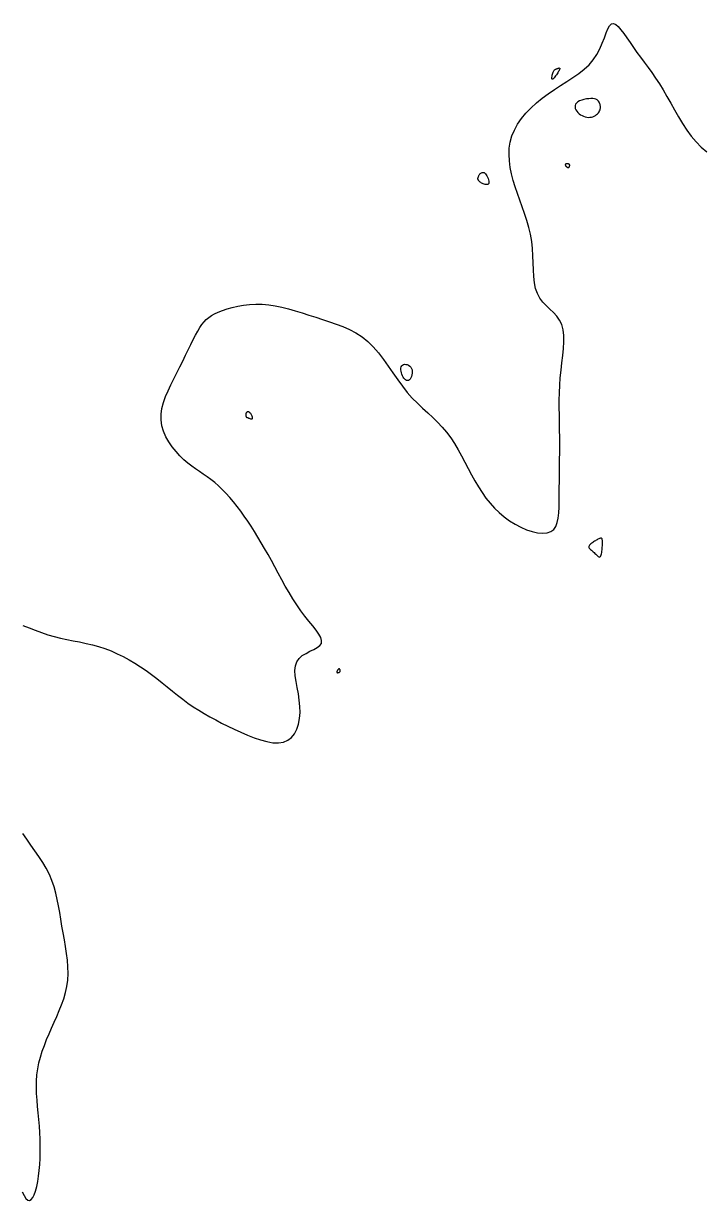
# Model space of a CAD drawing. Extents: x 3040093 to 3056816, y 408076 to 509144.
# Drawn here: x 3048269.2 to 3048367.7, y 437541.6 to 437712.4 of the extents above; entities that cross this region are included whole.
import ezdxf

# ---------------------------------------------------------------- set-up
doc = ezdxf.new("R2010")
doc.units = 0
doc.layers.add('V-CHAN-CONT-EL17', color=7, linetype='Continuous')

msp = doc.modelspace()

# ---------------------------------------------------------------- linework, layer by layer
at = {"layer": 'V-CHAN-CONT-EL17'}
for points in [[(3048269.11, 437625.04), (3048270.01, 437624.7), (3048270.91, 437624.35), (3048271.82, 437624.01), (3048272.74, 437623.7), (3048273.66, 437623.44), (3048274.58, 437623.21), (3048275.5, 437623.01), (3048276.43, 437622.82), (3048277.35, 437622.64), (3048278.27, 437622.44), (3048279.19, 437622.22), (3048280.1, 437621.97), (3048281, 437621.67), (3048281.9, 437621.33), (3048282.78, 437620.94), (3048283.65, 437620.52), (3048284.51, 437620.06), (3048285.35, 437619.57), (3048286.18, 437619.04), (3048286.99, 437618.49), (3048287.77, 437617.92), (3048288.55, 437617.33), (3048289.31, 437616.72), (3048290.06, 437616.11), (3048290.81, 437615.51), (3048291.56, 437614.91), (3048292.31, 437614.33), (3048293.07, 437613.77), (3048293.84, 437613.24), (3048294.63, 437612.73), (3048295.43, 437612.25), (3048296.25, 437611.78), (3048297.09, 437611.32), (3048297.95, 437610.87), (3048298.85, 437610.43), (3048299.77, 437609.99), (3048300.72, 437609.55), (3048301.69, 437609.13), (3048302.66, 437608.74), (3048303.61, 437608.42), (3048304.53, 437608.17), (3048305.4, 437608.02), (3048306.21, 437608), (3048306.93, 437608.11), (3048307.55, 437608.38), (3048308.08, 437608.79), (3048308.52, 437609.33), (3048308.85, 437609.98), (3048309.1, 437610.72), (3048309.26, 437611.53), (3048309.33, 437612.39), (3048309.32, 437613.28), (3048309.22, 437614.2), (3048309.08, 437615.12), (3048308.91, 437616.02), (3048308.75, 437616.89), (3048308.63, 437617.72), (3048308.59, 437618.48), (3048308.65, 437619.17), (3048308.84, 437619.76), (3048309.19, 437620.26), (3048309.66, 437620.66), (3048310.2, 437620.99), (3048310.77, 437621.29), (3048311.32, 437621.56), (3048311.81, 437621.82), (3048312.19, 437622.11), (3048312.42, 437622.44), (3048312.46, 437622.83), (3048312.33, 437623.28), (3048312.04, 437623.79), (3048311.65, 437624.36), (3048311.16, 437624.98), (3048310.6, 437625.66), (3048310.02, 437626.4), (3048309.42, 437627.18), (3048308.84, 437628.02), (3048308.27, 437628.9), (3048307.73, 437629.8), (3048307.19, 437630.73), (3048306.67, 437631.67), (3048306.16, 437632.61), (3048305.66, 437633.55), (3048305.17, 437634.46), (3048304.68, 437635.35), (3048304.19, 437636.22), (3048303.71, 437637.05), (3048303.22, 437637.87), (3048302.74, 437638.66), (3048302.25, 437639.43), (3048301.75, 437640.18), (3048301.24, 437640.91), (3048300.73, 437641.63), (3048300.2, 437642.32), (3048299.67, 437642.98), (3048299.13, 437643.62), (3048298.58, 437644.22), (3048298.04, 437644.78), (3048297.49, 437645.3), (3048296.94, 437645.78), (3048296.39, 437646.22), (3048295.83, 437646.61), (3048295.28, 437646.99), (3048294.73, 437647.36), (3048294.17, 437647.75), (3048293.61, 437648.15), (3048293.04, 437648.6), (3048292.47, 437649.1), (3048291.89, 437649.66), (3048291.33, 437650.28), (3048290.79, 437650.95), (3048290.3, 437651.67), (3048289.87, 437652.43), (3048289.53, 437653.22), (3048289.28, 437654.03), (3048289.16, 437654.86), (3048289.16, 437655.7), (3048289.29, 437656.55), (3048289.51, 437657.4), (3048289.81, 437658.26), (3048290.18, 437659.11), (3048290.58, 437659.98), (3048291.02, 437660.84), (3048291.46, 437661.71), (3048291.89, 437662.57), (3048292.31, 437663.42), (3048292.71, 437664.25), (3048293.1, 437665.05), (3048293.47, 437665.81), (3048293.83, 437666.52), (3048294.17, 437667.17), (3048294.49, 437667.76), (3048294.79, 437668.28), (3048295.09, 437668.72), (3048295.4, 437669.11), (3048295.72, 437669.45), (3048296.08, 437669.75), (3048296.48, 437670.02), (3048296.93, 437670.27), (3048297.46, 437670.52), (3048298.07, 437670.76), (3048298.75, 437670.99), (3048299.49, 437671.2), (3048300.29, 437671.38), (3048301.13, 437671.53), (3048302.01, 437671.63), (3048302.92, 437671.68), (3048303.85, 437671.66), (3048304.79, 437671.57), (3048305.74, 437671.42), (3048306.7, 437671.22), (3048307.67, 437670.97), (3048308.64, 437670.69), (3048309.63, 437670.39), (3048310.62, 437670.07), (3048311.61, 437669.76), (3048312.61, 437669.45), (3048313.6, 437669.13), (3048314.59, 437668.79), (3048315.56, 437668.42), (3048316.51, 437667.99), (3048317.43, 437667.49), (3048318.32, 437666.92), (3048319.16, 437666.24), (3048319.95, 437665.46), (3048320.7, 437664.59), (3048321.43, 437663.66), (3048322.12, 437662.68), (3048322.81, 437661.7), (3048323.5, 437660.71), (3048324.18, 437659.76), (3048324.89, 437658.86), (3048325.61, 437658.04), (3048326.35, 437657.28), (3048327.1, 437656.57), (3048327.85, 437655.88), (3048328.58, 437655.2), (3048329.29, 437654.52), (3048329.96, 437653.82), (3048330.6, 437653.07), (3048331.19, 437652.28), (3048331.74, 437651.43), (3048332.26, 437650.55), (3048332.76, 437649.65), (3048333.24, 437648.73), (3048333.71, 437647.81), (3048334.2, 437646.9), (3048334.69, 437646.01), (3048335.21, 437645.15), (3048335.75, 437644.32), (3048336.31, 437643.53), (3048336.92, 437642.78), (3048337.55, 437642.07), (3048338.23, 437641.41), (3048338.95, 437640.8), (3048339.71, 437640.24), (3048340.52, 437639.73), (3048341.35, 437639.3), (3048342.19, 437638.94), (3048343.02, 437638.66), (3048343.8, 437638.48), (3048344.53, 437638.42), (3048345.17, 437638.47), (3048345.71, 437638.65), (3048346.13, 437638.97), (3048346.44, 437639.41), (3048346.65, 437639.97), (3048346.79, 437640.62), (3048346.88, 437641.37), (3048346.92, 437642.19), (3048346.93, 437643.07), (3048346.93, 437644), (3048346.94, 437644.97), (3048346.96, 437645.97), (3048346.97, 437646.99), (3048346.99, 437648.04), (3048347, 437649.1), (3048347.02, 437650.17), (3048347.02, 437651.26), (3048347.02, 437652.34), (3048347, 437653.42), (3048346.98, 437654.5), (3048346.96, 437655.58), (3048346.95, 437656.66), (3048346.95, 437657.74), (3048346.97, 437658.82), (3048347.02, 437659.9), (3048347.09, 437660.99), (3048347.2, 437662.08), (3048347.33, 437663.16), (3048347.45, 437664.22), (3048347.55, 437665.24), (3048347.61, 437666.21), (3048347.6, 437667.12), (3048347.5, 437667.96), (3048347.31, 437668.71), (3048346.99, 437669.36), (3048346.58, 437669.93), (3048346.1, 437670.46), (3048345.58, 437670.96), (3048345.06, 437671.46), (3048344.57, 437671.98), (3048344.12, 437672.56), (3048343.76, 437673.21), (3048343.51, 437673.96), (3048343.34, 437674.79), (3048343.25, 437675.7), (3048343.19, 437676.66), (3048343.15, 437677.66), (3048343.12, 437678.7), (3048343.05, 437679.74), (3048342.94, 437680.78), (3048342.76, 437681.81), (3048342.52, 437682.82), (3048342.23, 437683.82), (3048341.91, 437684.81), (3048341.56, 437685.79), (3048341.22, 437686.76), (3048340.88, 437687.72), (3048340.55, 437688.68), (3048340.27, 437689.63), (3048340.02, 437690.58), (3048339.83, 437691.53), (3048339.7, 437692.47), (3048339.65, 437693.39), (3048339.69, 437694.3), (3048339.83, 437695.2), (3048340.07, 437696.08), (3048340.43, 437696.94), (3048340.9, 437697.78), (3048341.46, 437698.6), (3048342.11, 437699.38), (3048342.83, 437700.14), (3048343.62, 437700.87), (3048344.46, 437701.55), (3048345.33, 437702.21), (3048346.23, 437702.82), (3048347.14, 437703.4), (3048348.05, 437703.97), (3048348.93, 437704.55), (3048349.77, 437705.14), (3048350.55, 437705.76), (3048351.26, 437706.42), (3048351.88, 437707.14), (3048352.4, 437707.92), (3048352.83, 437708.74), (3048353.19, 437709.56), (3048353.49, 437710.34), (3048353.75, 437711.05), (3048354, 437711.65), (3048354.25, 437712.09), (3048354.51, 437712.35), (3048354.81, 437712.4), (3048355.14, 437712.26), (3048355.5, 437711.95), (3048355.89, 437711.51), (3048356.31, 437710.95), (3048356.75, 437710.32), (3048357.22, 437709.63), (3048357.71, 437708.92), (3048358.21, 437708.22), (3048358.74, 437707.5), (3048359.27, 437706.78), (3048359.82, 437706.04), (3048360.37, 437705.28), (3048360.92, 437704.48), (3048361.48, 437703.65), (3048362.02, 437702.76), (3048362.57, 437701.83), (3048363.11, 437700.86), (3048363.66, 437699.86), (3048364.23, 437698.87), (3048364.82, 437697.89), (3048365.44, 437696.94), (3048366.09, 437696.04), (3048366.8, 437695.21), (3048367.55, 437694.47), (3048368.34, 437693.79)], [(3048269, 437542.84), (3048269.28, 437542.29), (3048269.56, 437541.87), (3048269.83, 437541.63), (3048270.08, 437541.58), (3048270.33, 437541.7), (3048270.55, 437541.99), (3048270.76, 437542.41), (3048270.95, 437542.95), (3048271.12, 437543.59), (3048271.27, 437544.31), (3048271.39, 437545.09), (3048271.48, 437545.92), (3048271.56, 437546.78), (3048271.61, 437547.67), (3048271.63, 437548.59), (3048271.64, 437549.52), (3048271.62, 437550.47), (3048271.57, 437551.42), (3048271.51, 437552.38), (3048271.43, 437553.33), (3048271.34, 437554.28), (3048271.24, 437555.22), (3048271.16, 437556.15), (3048271.1, 437557.08), (3048271.07, 437557.99), (3048271.08, 437558.9), (3048271.14, 437559.79), (3048271.26, 437560.67), (3048271.44, 437561.54), (3048271.66, 437562.4), (3048271.92, 437563.24), (3048272.23, 437564.09), (3048272.56, 437564.93), (3048272.91, 437565.77), (3048273.28, 437566.6), (3048273.66, 437567.44), (3048274.03, 437568.28), (3048274.4, 437569.13), (3048274.73, 437569.99), (3048275.04, 437570.86), (3048275.29, 437571.75), (3048275.49, 437572.65), (3048275.62, 437573.57), (3048275.67, 437574.51), (3048275.65, 437575.48), (3048275.57, 437576.45), (3048275.45, 437577.44), (3048275.3, 437578.43), (3048275.13, 437579.42), (3048274.95, 437580.42), (3048274.77, 437581.41), (3048274.61, 437582.39), (3048274.45, 437583.36), (3048274.29, 437584.32), (3048274.11, 437585.26), (3048273.9, 437586.2), (3048273.64, 437587.12), (3048273.33, 437588.02), (3048272.95, 437588.91), (3048272.5, 437589.79), (3048271.99, 437590.65), (3048271.44, 437591.49), (3048270.86, 437592.34), (3048270.27, 437593.17), (3048269.68, 437594.01), (3048269.12, 437594.84)]]:
    msp.add_lwpolyline(points, dxfattribs=at)
for points in [[(3048346.11, 437705.45), (3048346.15, 437705.54), (3048346.2, 437705.61), (3048346.25, 437705.66), (3048346.3, 437705.7), (3048346.35, 437705.74), (3048346.41, 437705.77), (3048346.48, 437705.8), (3048346.56, 437705.83), (3048346.64, 437705.86), (3048346.72, 437705.9), (3048346.8, 437705.92), (3048346.87, 437705.94), (3048346.94, 437705.95), (3048346.98, 437705.93), (3048347.01, 437705.91), (3048347.02, 437705.86), (3048347.01, 437705.79), (3048346.98, 437705.71), (3048346.94, 437705.61), (3048346.88, 437705.49), (3048346.8, 437705.37), (3048346.72, 437705.23), (3048346.62, 437705.09), (3048346.52, 437704.94), (3048346.41, 437704.79), (3048346.3, 437704.65), (3048346.19, 437704.52), (3048346.1, 437704.42), (3048346.01, 437704.35), (3048345.94, 437704.31), (3048345.89, 437704.32), (3048345.86, 437704.37), (3048345.85, 437704.47), (3048345.87, 437704.59), (3048345.89, 437704.74), (3048345.93, 437704.9), (3048345.97, 437705.06), (3048346.02, 437705.21), (3048346.06, 437705.34)], [(3048351.81, 437698.87), (3048352.01, 437698.96), (3048352.18, 437699.06), (3048352.35, 437699.18), (3048352.49, 437699.31), (3048352.62, 437699.45), (3048352.72, 437699.6), (3048352.8, 437699.74), (3048352.87, 437699.87), (3048352.9, 437700.01), (3048352.93, 437700.14), (3048352.93, 437700.26), (3048352.92, 437700.39), (3048352.9, 437700.51), (3048352.87, 437700.64), (3048352.83, 437700.76), (3048352.78, 437700.89), (3048352.72, 437701.01), (3048352.64, 437701.13), (3048352.55, 437701.24), (3048352.42, 437701.34), (3048352.26, 437701.42), (3048352.06, 437701.48), (3048351.82, 437701.51), (3048351.54, 437701.52), (3048351.21, 437701.49), (3048350.88, 437701.45), (3048350.53, 437701.38), (3048350.2, 437701.28), (3048349.9, 437701.16), (3048349.64, 437701.02), (3048349.43, 437700.86), (3048349.3, 437700.68), (3048349.23, 437700.49), (3048349.23, 437700.29), (3048349.27, 437700.08), (3048349.37, 437699.88), (3048349.5, 437699.68), (3048349.65, 437699.49), (3048349.84, 437699.32), (3048350.04, 437699.17), (3048350.25, 437699.04), (3048350.48, 437698.94), (3048350.7, 437698.86), (3048350.94, 437698.81), (3048351.17, 437698.78), (3048351.39, 437698.79), (3048351.61, 437698.82)], [(3048335.2, 437690.14), (3048335.22, 437690.21), (3048335.25, 437690.28), (3048335.29, 437690.36), (3048335.33, 437690.43), (3048335.38, 437690.5), (3048335.43, 437690.57), (3048335.5, 437690.64), (3048335.57, 437690.7), (3048335.65, 437690.75), (3048335.74, 437690.79), (3048335.83, 437690.8), (3048335.93, 437690.8), (3048336.04, 437690.77), (3048336.14, 437690.7), (3048336.25, 437690.6), (3048336.35, 437690.46), (3048336.45, 437690.29), (3048336.54, 437690.1), (3048336.62, 437689.9), (3048336.68, 437689.7), (3048336.71, 437689.51), (3048336.72, 437689.34), (3048336.7, 437689.2), (3048336.64, 437689.11), (3048336.56, 437689.05), (3048336.45, 437689.02), (3048336.32, 437689.02), (3048336.18, 437689.04), (3048336.04, 437689.08), (3048335.9, 437689.13), (3048335.78, 437689.19), (3048335.66, 437689.25), (3048335.56, 437689.31), (3048335.47, 437689.37), (3048335.4, 437689.43), (3048335.33, 437689.5), (3048335.28, 437689.56), (3048335.24, 437689.61), (3048335.21, 437689.67), (3048335.18, 437689.72), (3048335.16, 437689.77), (3048335.15, 437689.81), (3048335.15, 437689.86), (3048335.15, 437689.91), (3048335.15, 437689.96), (3048335.16, 437690.02), (3048335.18, 437690.08)], [(3048347.87, 437691.74), (3048347.89, 437691.71), (3048347.92, 437691.68), (3048347.95, 437691.65), (3048347.98, 437691.62), (3048348.01, 437691.6), (3048348.04, 437691.58), (3048348.07, 437691.56), (3048348.1, 437691.54), (3048348.13, 437691.53), (3048348.15, 437691.52), (3048348.18, 437691.51), (3048348.21, 437691.5), (3048348.23, 437691.5), (3048348.25, 437691.49), (3048348.27, 437691.5), (3048348.29, 437691.5), (3048348.31, 437691.51), (3048348.33, 437691.52), (3048348.35, 437691.53), (3048348.36, 437691.55), (3048348.38, 437691.57), (3048348.4, 437691.59), (3048348.41, 437691.62), (3048348.43, 437691.65), (3048348.44, 437691.69), (3048348.45, 437691.73), (3048348.46, 437691.77), (3048348.46, 437691.8), (3048348.46, 437691.84), (3048348.46, 437691.88), (3048348.45, 437691.91), (3048348.43, 437691.94), (3048348.4, 437691.96), (3048348.37, 437691.98), (3048348.33, 437692), (3048348.29, 437692.02), (3048348.25, 437692.03), (3048348.21, 437692.04), (3048348.16, 437692.04), (3048348.12, 437692.05), (3048348.08, 437692.05), (3048348.03, 437692.05), (3048347.99, 437692.05), (3048347.96, 437692.04), (3048347.92, 437692.04), (3048347.89, 437692.02), (3048347.87, 437692.01), (3048347.85, 437691.99), (3048347.83, 437691.96), (3048347.82, 437691.93), (3048347.82, 437691.9), (3048347.82, 437691.87), (3048347.83, 437691.84), (3048347.83, 437691.8), (3048347.85, 437691.77)], [(3048324.33, 437662.91), (3048324.5, 437662.95), (3048324.69, 437662.93), (3048324.88, 437662.89), (3048325.07, 437662.8), (3048325.24, 437662.68), (3048325.39, 437662.52), (3048325.51, 437662.33), (3048325.58, 437662.12), (3048325.61, 437661.88), (3048325.6, 437661.64), (3048325.57, 437661.4), (3048325.5, 437661.17), (3048325.41, 437660.96), (3048325.31, 437660.79), (3048325.19, 437660.67), (3048325.06, 437660.6), (3048324.93, 437660.58), (3048324.79, 437660.6), (3048324.65, 437660.67), (3048324.52, 437660.78), (3048324.39, 437660.92), (3048324.28, 437661.09), (3048324.18, 437661.28), (3048324.09, 437661.49), (3048324.03, 437661.72), (3048323.98, 437661.94), (3048323.97, 437662.16), (3048323.97, 437662.37), (3048324.01, 437662.56), (3048324.08, 437662.72), (3048324.19, 437662.84)], [(3048301.87, 437655.14), (3048301.96, 437655.11), (3048302.05, 437655.07), (3048302.15, 437655.04), (3048302.23, 437655.02), (3048302.31, 437655.02), (3048302.37, 437655.03), (3048302.42, 437655.06), (3048302.44, 437655.11), (3048302.44, 437655.19), (3048302.42, 437655.29), (3048302.39, 437655.39), (3048302.35, 437655.5), (3048302.29, 437655.6), (3048302.24, 437655.71), (3048302.18, 437655.79), (3048302.11, 437655.87), (3048302.05, 437655.93), (3048301.99, 437655.97), (3048301.93, 437656.01), (3048301.88, 437656.03), (3048301.82, 437656.04), (3048301.77, 437656.04), (3048301.72, 437656.03), (3048301.67, 437656.02), (3048301.63, 437656), (3048301.59, 437655.97), (3048301.56, 437655.94), (3048301.53, 437655.9), (3048301.5, 437655.86), (3048301.48, 437655.81), (3048301.47, 437655.76), (3048301.46, 437655.7), (3048301.46, 437655.64), (3048301.46, 437655.58), (3048301.46, 437655.52), (3048301.47, 437655.46), (3048301.48, 437655.41), (3048301.5, 437655.36), (3048301.51, 437655.32), (3048301.52, 437655.29), (3048301.54, 437655.27), (3048301.56, 437655.26), (3048301.59, 437655.24), (3048301.63, 437655.23), (3048301.67, 437655.21), (3048301.73, 437655.2), (3048301.79, 437655.17)], [(3048352.91, 437635.04), (3048352.97, 437635.14), (3048353.02, 437635.27), (3048353.06, 437635.43), (3048353.1, 437635.61), (3048353.12, 437635.8), (3048353.15, 437636), (3048353.17, 437636.2), (3048353.18, 437636.4), (3048353.2, 437636.58), (3048353.21, 437636.76), (3048353.21, 437636.93), (3048353.21, 437637.08), (3048353.21, 437637.22), (3048353.21, 437637.35), (3048353.19, 437637.45), (3048353.18, 437637.54), (3048353.15, 437637.6), (3048353.12, 437637.66), (3048353.09, 437637.69), (3048353.04, 437637.71), (3048352.99, 437637.71), (3048352.92, 437637.7), (3048352.85, 437637.68), (3048352.76, 437637.64), (3048352.66, 437637.6), (3048352.55, 437637.54), (3048352.44, 437637.48), (3048352.31, 437637.41), (3048352.19, 437637.33), (3048352.06, 437637.25), (3048351.92, 437637.16), (3048351.79, 437637.07), (3048351.66, 437636.98), (3048351.54, 437636.89), (3048351.43, 437636.8), (3048351.34, 437636.7), (3048351.27, 437636.61), (3048351.23, 437636.51), (3048351.22, 437636.42), (3048351.24, 437636.33), (3048351.3, 437636.24), (3048351.38, 437636.14), (3048351.48, 437636.05), (3048351.6, 437635.95), (3048351.72, 437635.85), (3048351.86, 437635.74), (3048351.99, 437635.62), (3048352.12, 437635.5), (3048352.25, 437635.38), (3048352.37, 437635.26), (3048352.48, 437635.15), (3048352.58, 437635.06), (3048352.68, 437635), (3048352.77, 437634.97), (3048352.84, 437634.98)], [(3048314.99, 437618.23), (3048315.03, 437618.24), (3048315.06, 437618.27), (3048315.09, 437618.29), (3048315.12, 437618.31), (3048315.14, 437618.34), (3048315.15, 437618.38), (3048315.16, 437618.42), (3048315.16, 437618.46), (3048315.16, 437618.5), (3048315.15, 437618.55), (3048315.13, 437618.6), (3048315.12, 437618.64), (3048315.1, 437618.68), (3048315.07, 437618.71), (3048315.05, 437618.74), (3048315.02, 437618.75), (3048315, 437618.75), (3048314.97, 437618.75), (3048314.94, 437618.73), (3048314.91, 437618.71), (3048314.88, 437618.68), (3048314.85, 437618.65), (3048314.81, 437618.61), (3048314.78, 437618.56), (3048314.75, 437618.51), (3048314.72, 437618.46), (3048314.7, 437618.41), (3048314.68, 437618.36), (3048314.66, 437618.31), (3048314.66, 437618.27), (3048314.66, 437618.24), (3048314.68, 437618.21), (3048314.7, 437618.2), (3048314.74, 437618.19), (3048314.78, 437618.18), (3048314.82, 437618.18), (3048314.86, 437618.19), (3048314.91, 437618.2), (3048314.95, 437618.21)]]:
    msp.add_lwpolyline(points, close=True, dxfattribs=at)

doc.saveas('drawing.dxf')
